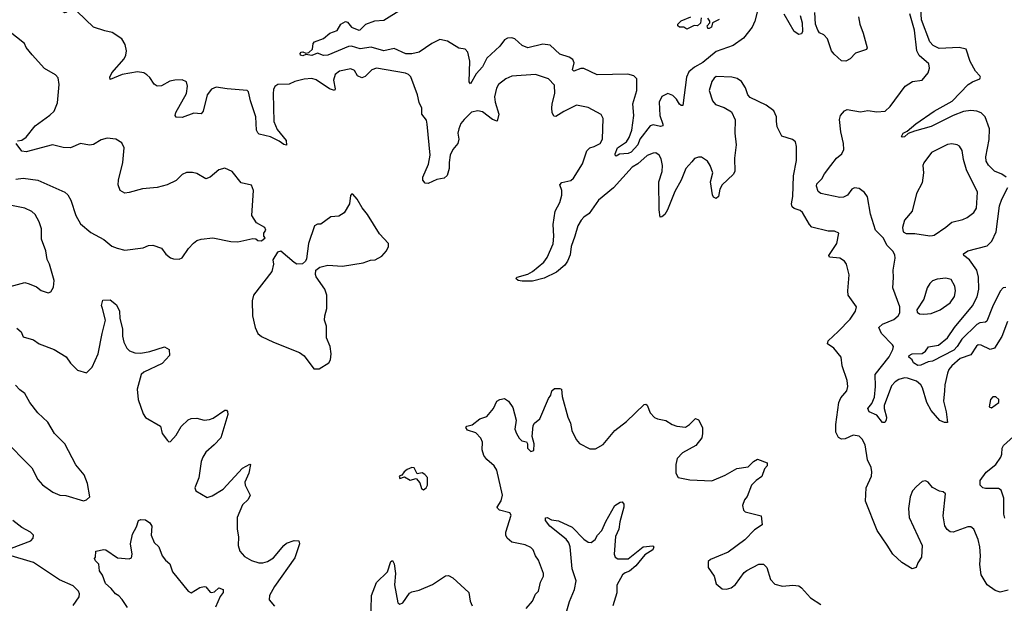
# Model space of a CAD drawing. Extents: x 2220520 to 2384350, y 721165 to 893491.
# Tile 257 of 315: x 2297981 to 2304672, y 868252 to 872216. Entities that reach past the tile are written whole.
import ezdxf

# ---------------------------------------------------------------- set-up
doc = ezdxf.new("R2010")
doc.units = 0

msp = doc.modelspace()

# ---------------------------------------------------------------- linework, layer by layer
at = {"layer": '0CON20XD'}
for points in [[(2298558.9, 872138.9), (2298483.3, 872165), (2298371.4, 872271.4), (2298315, 872290), (2298295, 872263.8), (2298285, 872261.2), (2298235, 872303.3), (2298175, 872329.4), (2298105, 872401.5), (2298035, 872413.6), (2297985, 872438.2), (2297905, 872450.3)], [(2302995, 872276.7), (2302977.5, 872205), (2302959.1, 872165), (2302900.2, 872089.8), (2302828.5, 872041.5), (2302715, 871999.4), (2302624.2, 871925.8), (2302567.4, 871892.6), (2302529.2, 871860.9), (2302511.8, 871825), (2302486.4, 871633.6), (2302475, 871633.3), (2302465, 871642.2), (2302445.3, 871675.3), (2302420.3, 871700.3), (2302384.5, 871714.5), (2302345, 871694.5), (2302327.5, 871655), (2302330.8, 871565), (2302352.5, 871505), (2302351.2, 871495), (2302335, 871490), (2302285, 871501.5), (2302265, 871495.4), (2302195.7, 871405), (2302181.3, 871365), (2302135.7, 871315), (2302115, 871306), (2302057.3, 871302.7), (2302035, 871288.8), (2302026.7, 871295), (2302027.5, 871305), (2302043, 871345), (2302104.1, 871385), (2302122.1, 871415), (2302139.7, 871465), (2302154, 871565), (2302146.7, 871645), (2302175.3, 871734.7), (2302175.5, 871815), (2302153.8, 871833.8), (2302114.6, 871844.6), (2301905, 871841.2), (2301815, 871884.7), (2301795, 871884.1), (2301745.7, 871865.7), (2301738.2, 871875), (2301748.1, 871921.9), (2301740, 871945), (2301715, 871960.4), (2301652.3, 871982.3), (2301585, 872043.3), (2301535, 872049.3), (2301435, 872024.5), (2301395, 872041.1), (2301346.4, 872085), (2301325, 872093.3), (2301295, 872089.4), (2301275, 872079.2), (2301244.4, 872035), (2301155.7, 871955), (2301125.3, 871895), (2301082.2, 871847.8), (2301045, 871780), (2301034.7, 871794.7), (2301040.5, 871935), (2301025.9, 871995.9), (2301008.9, 872015), (2300965, 872022.4), (2300888.9, 872068.9), (2300835, 872080.4), (2300781.5, 872055), (2300695, 871994.4), (2300645, 871983.3), (2300605, 871984.6), (2300525, 872020), (2300455, 872004.1), (2300368.6, 872028.6), (2300295, 872016.8), (2300235, 872035.8), (2300215, 872032.5), (2300074.6, 871974.6), (2300045, 871973.6), (2300005, 871988), (2299965, 871972.9), (2299925, 871980), (2299905, 871970), (2299890, 871975), (2299886.7, 871985), (2299893.8, 871995), (2299905, 871997.5), (2299925, 871987.5), (2299945, 871992.5), (2299970, 872015), (2299974, 872055), (2299983.3, 872065), (2300045, 872088), (2300087.5, 872125), (2300138.6, 872141.4), (2300163.8, 872185), (2300195, 872202.5), (2300209.3, 872199.3), (2300236.7, 872165), (2300285, 872143.8), (2300295, 872146.7), (2300333.3, 872185), (2300395, 872208.9), (2300455, 872212), (2300575, 872287.1)], [(2303285.6, 872245), (2303299.4, 872195), (2303301.2, 872135), (2303295, 872120), (2303275, 872116.2), (2303245, 872136), (2303175, 872253.1)], [(2303680.6, 872235), (2303689.4, 872185), (2303713.9, 872123.9), (2303741.2, 872025), (2303735, 872013.3), (2303660.9, 871989.1), (2303625, 871950), (2303595, 871933.1), (2303565, 871937.1), (2303515, 871980.6), (2303497.5, 872005), (2303471.4, 872085), (2303445, 872112), (2303417.3, 872127.3), (2303404.3, 872144.3), (2303390, 872185), (2303383.8, 872265)], [(2304694, 870166), (2304656.2, 870063.8), (2304605.7, 869984.3), (2304575, 869976), (2304515, 870004.4), (2304495, 870007.1), (2304482.4, 869997.6), (2304445, 869939.5), (2304373.3, 869915), (2304314.5, 869865), (2304295, 869840), (2304285.9, 869815), (2304267.3, 869735), (2304265.3, 869694.7), (2304260, 869625), (2304277.3, 869552.7), (2304285, 869480), (2304265, 869480), (2304235, 869492.5), (2304175, 869560.8), (2304145.4, 869615), (2304116, 869716), (2304105, 869735.8), (2304075, 869760.6), (2304015, 869781.8), (2303995, 869782.7), (2303955, 869771.5), (2303929.4, 869755), (2303905, 869728), (2303856.5, 869595), (2303855.9, 869575), (2303872.5, 869515), (2303869.3, 869495), (2303859.3, 869480.7), (2303845, 869478.5), (2303805, 869528.9), (2303752.9, 869552.9), (2303744.1, 869575), (2303771.2, 869608.8), (2303789.1, 869650.9), (2303795.7, 869725), (2303793.9, 869805), (2303888.6, 869925), (2303915.7, 869975), (2303918.6, 869995), (2303912.5, 870007.5), (2303837.8, 870085), (2303820, 870125), (2303843.5, 870146.5), (2303920.6, 870179.4), (2303950, 870205), (2303962.5, 870225), (2303962, 870265), (2303914.4, 870395), (2303920, 870465), (2303916.7, 870515), (2303931.1, 870595), (2303928, 870618), (2303914.5, 870644.5), (2303873.3, 870685), (2303852.3, 870732.3), (2303796.9, 870785), (2303762.3, 870895), (2303743.4, 871013.4), (2303723, 871043), (2303685, 871070), (2303655, 871072.5), (2303635, 871063.8), (2303606.6, 871023.4), (2303578.9, 871011.1), (2303555, 871008.2), (2303425, 871034.4), (2303407.8, 871047.8), (2303395.6, 871084.4), (2303398.2, 871101.8), (2303431.9, 871135), (2303450.5, 871169.5), (2303494, 871226), (2303531.8, 871275), (2303568.5, 871305), (2303581.1, 871335), (2303580.4, 871375), (2303560.5, 871455), (2303551.9, 871538.1), (2303558.8, 871565), (2303585, 871597.5), (2303605, 871606.2), (2303695, 871590.8), (2303745, 871600), (2303805, 871589.2), (2303862.5, 871595), (2303896, 871625), (2303998.8, 871765), (2304047.5, 871795), (2304114.2, 871805.8), (2304154, 871855), (2304163.9, 871886.1), (2304160, 871915), (2304092.8, 871972.8), (2304076.8, 872005), (2304060.9, 872145), (2304031, 872255)], [(2304685, 871146.8), (2304655, 871166.6), (2304605, 871186.2), (2304565, 871227.5), (2304548.7, 871255), (2304545.8, 871285), (2304568.3, 871401.7), (2304570.5, 871475), (2304541.6, 871555), (2304515, 871582.2), (2304485, 871594.7), (2304445, 871598.3), (2304395, 871593), (2304325.4, 871565), (2304175, 871489.7), (2304061.5, 871458.5), (2304018.3, 871441.7), (2303995, 871420.8), (2303977, 871417), (2303972.9, 871422.9), (2303985, 871445.4), (2304011.3, 871458.7), (2304071.2, 871508.8), (2304196.1, 871593.9), (2304317.7, 871662.3), (2304425.7, 871775), (2304455, 871794.5), (2304505, 871814), (2304510, 871825), (2304506.7, 871835), (2304477.1, 871865), (2304440.8, 871930.8), (2304411.9, 872015), (2304365, 872026.6), (2304229.5, 872019.5), (2304189.5, 872039.5), (2304166.6, 872065), (2304109.4, 872215), (2304105.5, 872295)], [(2302611.2, 872228.8), (2302608.6, 872191.4), (2302587.5, 872175), (2302564.3, 872175.7), (2302515, 872151.2), (2302493.9, 872163.9), (2302465, 872166), (2302454, 872175), (2302454, 872185), (2302475, 872207.1), (2302542.5, 872235)], [(2302735, 872216.2), (2302690, 872195), (2302682.5, 872165), (2302667.5, 872155), (2302657, 872157), (2302652.5, 872175), (2302670, 872195), (2302670, 872205), (2302657.5, 872225)], [(2297965, 871392.5), (2297995, 871397.5), (2298025, 871417.5), (2298085.6, 871494.4), (2298185, 871568.1), (2298215.8, 871595), (2298238.5, 871651.5), (2298250, 871775), (2298241.2, 871821.2), (2298225, 871841.2), (2298150, 871885), (2298065, 871977.5), (2298025, 872027.5), (2298012.5, 872055), (2297905, 872140)], [(2304699.3, 868340.7), (2304645, 868328), (2304609.1, 868339.1), (2304555, 868376.2), (2304514.4, 868445), (2304506.5, 868515), (2304510.6, 868575), (2304506.2, 868635), (2304495.4, 868685.4), (2304466, 868755), (2304445, 868770), (2304425, 868772), (2304325, 868734), (2304305, 868738), (2304283.4, 868753.4), (2304267.6, 868777.6), (2304255.8, 868845), (2304272.5, 868995), (2304257.7, 869007.7), (2304232.7, 869012.7), (2304185, 869038.8), (2304153.8, 869075), (2304136.4, 869083.6), (2304115, 869078.8), (2304075, 869045.8), (2304049.2, 869015), (2304032, 868975), (2304020, 868895), (2304024.5, 868834.5), (2304114, 868645), (2304108.8, 868565), (2304083.9, 868526.1), (2304072.5, 868495), (2304045, 868486.7), (2303975, 868528), (2303915, 868584.2), (2303875, 868645.8), (2303808.1, 868745), (2303728.1, 868945), (2303734.3, 869035), (2303768.6, 869115), (2303772.5, 869145), (2303767.5, 869175), (2303743.1, 869225), (2303727.6, 869327.6), (2303706.6, 869366.6), (2303685, 869387.5), (2303645, 869392.9), (2303590.9, 869369.1), (2303565, 869365.8), (2303545, 869378.8), (2303527.8, 869415), (2303528.1, 869465), (2303548.6, 869615), (2303562, 869648), (2303602, 869695), (2303609.2, 869725), (2303604.3, 869765), (2303570, 869865), (2303563, 869923), (2303514.2, 869985), (2303471.2, 870015), (2303476, 870035), (2303542, 870098), (2303625, 870182), (2303660, 870235), (2303666.7, 870265), (2303612, 870345), (2303609.2, 870375), (2303618.3, 870481.7), (2303600.6, 870555), (2303585.8, 870575), (2303555, 870595.6), (2303485, 870602), (2303478.8, 870615), (2303534, 870695), (2303546.7, 870765), (2303518.3, 870778.3), (2303475, 870779.2), (2303365, 870805.8), (2303347.5, 870825), (2303301.4, 870905), (2303285, 870919.4), (2303245, 870932.9), (2303231.4, 870945), (2303225.6, 870965), (2303235.4, 871015), (2303239.4, 871155), (2303260.3, 871259.7), (2303258.8, 871355), (2303252.5, 871385), (2303232.3, 871402.3), (2303160, 871425), (2303127.7, 871487.7), (2303124.1, 871525.9), (2303123.8, 871555), (2303105, 871596.7), (2303053.3, 871635), (2302946.1, 871686.1), (2302930, 871705), (2302913.9, 871753.9), (2302885, 871796.7), (2302855.8, 871815.8), (2302820, 871825), (2302715, 871829.2), (2302700.7, 871819.3), (2302684.3, 871795), (2302667.5, 871735), (2302688, 871665), (2302709.1, 871639.1), (2302769.1, 871619.1), (2302819.2, 871589.2), (2302842, 871535), (2302840.8, 871445), (2302850, 871365), (2302838.1, 871275), (2302840, 871185), (2302828.8, 871165), (2302755.4, 871094.6), (2302740, 871065), (2302730, 871015), (2302715, 871001.2), (2302695, 871011.2), (2302689.2, 871025), (2302675.7, 871114.3), (2302690.8, 871175), (2302674, 871225), (2302656, 871255), (2302615, 871282.5), (2302595, 871282.5), (2302566.4, 871273.6), (2302549.2, 871250.8), (2302508, 871205), (2302477.1, 871125), (2302432.2, 871047.8), (2302384.3, 870925), (2302365, 870893.3), (2302345, 870876.7), (2302332.5, 870875), (2302325.6, 870925), (2302325.4, 871114.6), (2302346.2, 871185), (2302349.2, 871225), (2302340.2, 871270.2), (2302326, 871296), (2302305, 871310.6), (2302285, 871309.5), (2302246, 871294), (2302182.5, 871237.5), (2302143.3, 871215), (2302016.4, 871073.6), (2301915, 870990), (2301851.5, 870898.5), (2301814, 870875), (2301795.7, 870855), (2301774.5, 870815.5), (2301754.2, 870744.2), (2301728.1, 870675), (2301721.7, 870618.3), (2301704.2, 870575), (2301685, 870548.8), (2301629.8, 870500.2), (2301545, 870461.1), (2301465, 870439.4), (2301395, 870439.2), (2301367.5, 870445), (2301353.3, 870456.7), (2301362.3, 870467.7), (2301433.2, 870486.8), (2301465.4, 870504.6), (2301541.7, 870568.3), (2301565, 870600), (2301605.7, 870694.3), (2301610, 870745), (2301605.3, 870825), (2301619.6, 870915), (2301652.5, 870975), (2301665.5, 871024.5), (2301664.5, 871055), (2301650.5, 871095), (2301665, 871109.1), (2301726.9, 871123.1), (2301745, 871139.2), (2301804.5, 871235.5), (2301834.6, 871325.4), (2301855, 871346), (2301884.1, 871354.1), (2301926, 871375), (2301942, 871405), (2301946, 871545), (2301931.7, 871571.7), (2301845, 871620), (2301765, 871634.2), (2301678, 871592), (2301625, 871558.6), (2301610, 871560), (2301599.1, 871585), (2301598, 871615), (2301599.2, 871645), (2301616.7, 871715), (2301615, 871770), (2301574.2, 871814.2), (2301485, 871842.5), (2301325, 871831.2), (2301285, 871814), (2301234, 871775), (2301220.3, 871749.7), (2301208.3, 871691.7), (2301212.2, 871655), (2301237.5, 871575), (2301225, 871527.5), (2301195, 871537.5), (2301125, 871588.9), (2301095, 871597.1), (2301052.2, 871587.8), (2301001.8, 871538.2), (2300978.9, 871511.1), (2300964.4, 871475), (2300958.1, 871445), (2300964.2, 871404.2), (2300959.2, 871375), (2300925, 871333.8), (2300907.1, 871295), (2300898.6, 871245), (2300900, 871205), (2300885, 871157.5), (2300865, 871138.8), (2300815, 871130), (2300756.1, 871103.9), (2300736.4, 871106.4), (2300720, 871125), (2300721.2, 871145), (2300758.6, 871235), (2300769.4, 871295), (2300750.8, 871505), (2300745, 871532.5), (2300713.3, 871575), (2300712.5, 871615), (2300695, 871652.5), (2300683.1, 871705), (2300637.8, 871827.8), (2300623.8, 871843.8), (2300602.2, 871852.2), (2300405, 871885.6), (2300374, 871875), (2300329.3, 871830.7), (2300305, 871821.9), (2300277.5, 871835), (2300255, 871870), (2300231.1, 871881.1), (2300155, 871865.7), (2300125.7, 871844.3), (2300112.2, 871805), (2300125.7, 871745), (2300120, 871735), (2300085, 871746.4), (2299995, 871807.1), (2299965, 871816.9), (2299915, 871812.7), (2299850, 871795), (2299812.1, 871777.9), (2299735, 871775.7), (2299715, 871761.2), (2299705, 871742.5), (2299702.2, 871715), (2299708.8, 871525), (2299730.5, 871470.5), (2299792.5, 871395), (2299795, 871362.5), (2299775, 871368), (2299745, 871390.6), (2299685, 871420.5), (2299609.2, 871439.2), (2299598.1, 871448.1), (2299591.1, 871465), (2299585.3, 871555), (2299548.5, 871665), (2299535.6, 871725), (2299526.2, 871735), (2299390, 871745), (2299315, 871757.5), (2299285, 871744), (2299254.3, 871705), (2299226.7, 871593.3), (2299215, 871576.7), (2299165, 871580.8), (2299085, 871551.9), (2299045, 871554), (2299038, 871565), (2299040.8, 871585), (2299114.7, 871715.3), (2299121.2, 871765), (2299113.4, 871793.4), (2299085, 871806.9), (2299035, 871805.8), (2299002.1, 871797.9), (2298944.1, 871765.9), (2298915, 871763.8), (2298895, 871776.7), (2298865, 871823.3), (2298845, 871841.2), (2298824.1, 871854.1), (2298782.3, 871862.3), (2298677.6, 871842.4), (2298595, 871810), (2298593.3, 871825), (2298606.2, 871855), (2298691.1, 871948.9), (2298702.2, 871975), (2298705.6, 872005), (2298697.6, 872047.6), (2298673.8, 872085), (2298609.1, 872129.1), (2298558.9, 872138.9)], [(2299085, 871164), (2299045, 871124), (2298982.5, 871095), (2298915, 871075.7), (2298815, 871066.9), (2298725, 871040.8), (2298695, 871038), (2298664, 871055), (2298650, 871095), (2298651.9, 871125), (2298682.2, 871245), (2298690.8, 871345), (2298675, 871380), (2298635, 871403.3), (2298575, 871410), (2298535, 871400), (2298481.2, 871368.8), (2298455, 871364), (2298395, 871373.8), (2298325, 871345.8), (2298275, 871348.1), (2298204.5, 871365.5), (2298025, 871318.8), (2297995, 871323.3), (2297956.7, 871375)], [(2304165, 870748.1), (2304185, 870750), (2304195, 870752.9), (2304275, 870805.7), (2304315, 870840), (2304391.3, 870858.7), (2304418.7, 870871.3), (2304464.2, 870905.8), (2304484, 870936), (2304490, 871045), (2304416.1, 871195), (2304394.5, 871265), (2304386.8, 871326.8), (2304367, 871357), (2304352.5, 871365), (2304315, 871372.5), (2304285, 871366.9), (2304177, 871313), (2304125, 871243.8), (2304118.9, 871225), (2304122.2, 871175), (2304113.2, 871106.8), (2304074.6, 871035.4), (2304046.7, 870915), (2303994.4, 870855), (2303980.8, 870805), (2303985.8, 870775.8), (2304004.4, 870764.4), (2304065, 870764.4), (2304165, 870748.1)], [(2297955, 871133.1), (2298005, 871138.9), (2298105, 871125.8), (2298286.7, 871045), (2298308.8, 871025), (2298329.1, 870989.1), (2298361.4, 870885), (2298395, 870828), (2298465, 870769.2), (2298552.6, 870722.6), (2298607.3, 870677.3), (2298642.7, 870662.7), (2298695, 870650), (2298820, 870665), (2298855, 870680.8), (2298885, 870684), (2298943.6, 870663.6), (2298973, 870623), (2299005, 870598.8), (2299025, 870591.2), (2299065, 870590), (2299085, 870597.5), (2299128.3, 870661.7), (2299161.7, 870698.3), (2299184.3, 870715.7), (2299215, 870726), (2299293.9, 870733.9), (2299415, 870710), (2299463.9, 870706.1), (2299565, 870730), (2299585, 870727.5), (2299600, 870715), (2299625, 870713.3), (2299650, 870735), (2299640, 870745), (2299640, 870765), (2299652.5, 870785), (2299646.7, 870805), (2299590, 870835), (2299558, 870885), (2299568.8, 871055), (2299555, 871092.5), (2299485, 871106.7), (2299423.9, 871183.9), (2299375, 871206.7), (2299333.9, 871196.1), (2299275, 871146.2), (2299245, 871133.8), (2299185, 871171.2), (2299155, 871178.8), (2299115, 871178.8), (2299085, 871164)], [(2304683.6, 870396.4), (2304665, 870393.4), (2304645, 870371.2), (2304592.2, 870265), (2304553.1, 870166.9), (2304545, 870160.5), (2304505, 870156.4), (2304485, 870145.7), (2304384.2, 870045.8), (2304350.9, 869995), (2304328.2, 869971.8), (2304185, 869896.4), (2304155, 869892.2), (2304105, 869868.4), (2304085, 869867), (2304056.1, 869885), (2304045, 869905.7), (2304023.3, 869923.3), (2304024.6, 869935), (2304045, 869946.2), (2304115, 869948.8), (2304137.3, 869965), (2304156.4, 869993.6), (2304225, 870005.9), (2304285.3, 870055), (2304333.2, 870125), (2304455, 870271.1), (2304487.2, 870332.8), (2304498, 870385), (2304496.5, 870466.5), (2304485.6, 870514.4), (2304435, 870583.6), (2304398, 870615), (2304396, 870625), (2304425, 870646.5), (2304555, 870680.3), (2304588.1, 870711.9), (2304615.8, 870775), (2304639.1, 870950.9), (2304654.3, 870995.7), (2304695.2, 871074.8)], [(2300015, 869843.3), (2300082.5, 869885), (2300092.5, 869905), (2300097.5, 869945), (2300090, 869995), (2300066.7, 870055), (2300065.8, 870134.2), (2300053.1, 870175), (2300054.2, 870205), (2300067, 870253), (2300068.8, 870345), (2300053.3, 870385), (2299995, 870470), (2299990, 870485), (2299992.5, 870515), (2300020, 870535), (2300075, 870547.5), (2300175, 870542), (2300315, 870564.3), (2300365, 870582), (2300395.7, 870584.3), (2300441.2, 870608.8), (2300473.6, 870646.4), (2300487.5, 870675), (2300487.5, 870695), (2300425, 870760), (2300345, 870893.3), (2300307.7, 870937.7), (2300275, 870997.5), (2300245, 871030), (2300235, 871030), (2300228.3, 871021.7), (2300221.2, 870965), (2300185.9, 870904.1), (2300149.3, 870880.7), (2300095, 870877.5), (2300027.5, 870827.5), (2300003.6, 870826.4), (2299983.3, 870815), (2299942.9, 870695), (2299929.3, 870590.7), (2299922.5, 870575), (2299903.6, 870556.4), (2299865, 870556.2), (2299845.9, 870565.9), (2299755, 870643.3), (2299733.3, 870636.7), (2299701.2, 870585), (2299706, 870555), (2299694, 870505), (2299570, 870345), (2299560.8, 870305), (2299562, 870205), (2299581.2, 870125), (2299600, 870085), (2299625, 870063.8), (2299706.1, 870026.1), (2299882.5, 869955), (2299915, 869932.5), (2299980, 869845), (2300015, 869843.3)], [(2297915, 870404.4), (2298015, 870430), (2298045, 870422.5), (2298095, 870400), (2298127.3, 870377.3), (2298175, 870361.2), (2298193.3, 870366.7), (2298210.8, 870399.2), (2298214.3, 870445), (2298184, 870555), (2298167.7, 870587.7), (2298158.9, 870645), (2298129.4, 870725), (2298128.1, 870795), (2298113.5, 870843.5), (2298085, 870892), (2298062.8, 870912.8), (2298014.5, 870934.5), (2297925, 870952.9)], [(2304125, 870214.4), (2304175, 870220), (2304236.7, 870245), (2304305, 870292.5), (2304333.1, 870335), (2304339.5, 870375), (2304335, 870406.7), (2304311.3, 870451.3), (2304275, 870460.5), (2304215, 870453.3), (2304185, 870442.9), (2304165, 870424.2), (2304147.8, 870395), (2304125, 870316.7), (2304076.7, 870245), (2304079.3, 870229.3), (2304095, 870216.7), (2304125, 870214.4)], [(2297960.5, 870120.5), (2297990, 870095), (2298005, 870062.5), (2298075, 870040), (2298112.5, 870015), (2298215.7, 869975.7), (2298295.9, 869925.9), (2298325, 869882.5), (2298372.5, 869835), (2298435, 869817.5), (2298473.3, 869855), (2298514, 869945), (2298540, 870085), (2298564.1, 870174.1), (2298544.2, 870254.2), (2298536.7, 870275), (2298545, 870310), (2298595, 870312.5), (2298638.3, 870278.3), (2298658, 870235), (2298660.8, 870185), (2298678.9, 870115), (2298678.6, 870065), (2298688, 870025), (2298708, 869985), (2298726.8, 869966.8), (2298762.6, 869952.6), (2298805, 869950), (2298865, 869961.1), (2298964, 869994), (2298996.7, 869975), (2298998, 869935), (2298949.3, 869880.7), (2298825, 869820.6), (2298806, 869805), (2298778.5, 869705), (2298786.4, 869636.4), (2298819.1, 869539.1), (2298835, 869513.8), (2298937.5, 869455), (2298950, 869405), (2298985, 869357.5), (2298995, 869347.5), (2299005, 869350), (2299045, 869392.5), (2299077.6, 869452.4), (2299125, 869497.5), (2299145.9, 869505.9), (2299185, 869508.8), (2299235, 869496.2), (2299270.8, 869499.2), (2299295, 869508), (2299375, 869563.3), (2299385, 869563.3), (2299393.3, 869555), (2299396.2, 869535), (2299348, 869375), (2299303.2, 869326.8), (2299245, 869278), (2299224.4, 869245), (2299213.1, 869215), (2299197, 869103), (2299171.2, 869035), (2299176.7, 869015), (2299255, 868970), (2299289.5, 868980.5), (2299362.6, 869027.4), (2299495, 869168.8), (2299545, 869197.5), (2299550, 869195), (2299538, 869135), (2299510, 869075), (2299512.5, 869055), (2299546, 868985), (2299532.4, 868957.6), (2299495, 868920), (2299457.5, 868835), (2299457.8, 868755), (2299467, 868703), (2299464.3, 868645), (2299475.8, 868605.8), (2299509.5, 868569.5), (2299555, 868542), (2299605, 868527.5), (2299634.1, 868525.9), (2299665, 868536), (2299705, 868560.8), (2299775, 868644), (2299795, 868660), (2299845, 868679.2), (2299877.5, 868675), (2299881.2, 868655), (2299849.8, 868560.2), (2299711.9, 868365), (2299679.2, 868305), (2299676.2, 868275), (2299712.1, 868232.1)], [(2297865, 869371.9), (2298062.4, 869172.4), (2298105, 869093.1), (2298136, 869056), (2298205, 869005.6), (2298254.2, 868985.8), (2298295, 868983.8), (2298415, 868946.7), (2298435, 868953.3), (2298456.2, 868975), (2298441.9, 869065), (2298417.9, 869125), (2298362.1, 869192.1), (2298286.9, 869335), (2298217.1, 869405), (2298171.5, 869481.5), (2298104.4, 869545), (2298050, 869615), (2298015, 869675.8), (2297980.7, 869700.7), (2297952.4, 869732.4)], [(2301423.6, 868216.4), (2301466, 868265), (2301486.8, 868313.2), (2301507.5, 868335), (2301520, 868395), (2301541.2, 868435), (2301541.2, 868455), (2301505.6, 868545), (2301485, 868573.8), (2301470, 868615), (2301455, 868631.4), (2301415, 868648.1), (2301325, 868667.8), (2301293.5, 868695), (2301284.5, 868715), (2301284.5, 868735), (2301320.7, 868850.7), (2301312.5, 868865), (2301242.5, 868885), (2301227.7, 868897.7), (2301226, 868905), (2301251.7, 868948.3), (2301262.2, 868985), (2301223.5, 869155), (2301205, 869185.7), (2301155, 869228.6), (2301134.4, 869255), (2301124.4, 869295), (2301126.4, 869346.4), (2301114.3, 869374.3), (2301080.3, 869410.3), (2301025, 869427.5), (2301012.5, 869445), (2301020, 869455), (2301055, 869463.3), (2301106.7, 869505), (2301155, 869520), (2301201.2, 869575), (2301222.5, 869625), (2301243.6, 869636.4), (2301275, 869642.5), (2301302.5, 869625), (2301331.7, 869581.7), (2301353.8, 869495), (2301346.2, 869435), (2301356.7, 869405), (2301375, 869372.5), (2301392.5, 869355), (2301425, 869347.5), (2301432.5, 869335), (2301432.5, 869305), (2301455, 869282.5), (2301475, 869290), (2301476.4, 869333.6), (2301463.3, 869385), (2301471.2, 869458.8), (2301478.8, 869475), (2301515.7, 869504.3), (2301575, 869642.5), (2301590, 869665), (2301596.2, 869695), (2301615, 869711.2), (2301650.7, 869710.7), (2301662.5, 869705), (2301667, 869657), (2301705.9, 869515.9), (2301724.2, 869474.2), (2301732, 869425), (2301762, 869365), (2301785, 869338), (2301855, 869301.2), (2301895, 869301.2), (2301945, 869331.2), (2302026, 869425), (2302105, 869486.2), (2302225, 869601.2), (2302235, 869603.3), (2302245, 869596.7), (2302264.3, 869545), (2302295, 869514.2), (2302315, 869504.4), (2302373, 869493), (2302415.8, 869465.8), (2302445.8, 869455.8), (2302505, 869448), (2302533.3, 869465), (2302573.9, 869506.1), (2302595, 869496.7), (2302620, 869445), (2302622, 869405), (2302615.5, 869374.5), (2302575.5, 869324.5), (2302485, 869273.3), (2302448, 869235), (2302438.8, 869195), (2302440, 869135), (2302456.4, 869106.4), (2302535, 869091.2), (2302685, 869083.8), (2302775, 869120.8), (2302855, 869166.2), (2302930.7, 869179.3), (2302967.5, 869215), (2302995, 869230), (2303060, 869205), (2303060, 869185), (2303042.5, 869165), (2303025, 869112.5), (2302985, 869086.7), (2302953.8, 869055), (2302923.9, 868976.1), (2302907.5, 868955), (2302892.5, 868915), (2302900, 868885), (2302911.7, 868871.7), (2303020, 868845), (2303027.5, 868785), (2302975, 868751.2), (2302907.9, 868682.1), (2302795, 868599.2), (2302730.7, 868570.7), (2302675, 868550), (2302660, 868535), (2302660, 868495), (2302700, 868435), (2302713.9, 868383.9), (2302755, 868350), (2302785, 868346.7), (2302815, 868356.7), (2302845, 868378.8), (2302905, 868461.2), (2302923.3, 868475), (2303005, 868518), (2303035, 868516.2), (2303058, 868495), (2303083.5, 868413.5), (2303112.4, 868382.4), (2303165, 868368.1), (2303235, 868375.6), (2303275, 868369.2), (2303295, 868356), (2303355, 868289.2), (2303424.4, 868244.4)], [(2304585, 869580), (2304635.8, 869615), (2304634.2, 869635), (2304615, 869652.9), (2304595, 869654.2), (2304578, 869635), (2304570, 869585), (2304585, 869580)], [(2304675, 868830), (2304667.9, 868857.9), (2304668.2, 868965), (2304650.4, 869020.4), (2304632.1, 869032.1), (2304545, 869030.4), (2304525.3, 869035.3), (2304509.2, 869055), (2304507.3, 869085), (2304547.9, 869142.1), (2304614, 869195), (2304648.9, 869245), (2304656.5, 869265), (2304658.2, 869305), (2304667.7, 869322.3), (2304735.2, 869384.8)], [(2300725, 869023.3), (2300742.5, 869035), (2300752.5, 869055), (2300752.5, 869105), (2300735, 869127.5), (2300715, 869137.5), (2300681.7, 869131.7), (2300662.5, 869172.5), (2300645, 869173.8), (2300615, 869161.2), (2300592.5, 869145), (2300578.3, 869121.7), (2300560, 869115), (2300565, 869100), (2300595, 869110), (2300635, 869087.5), (2300675, 869100), (2300700.7, 869070.7), (2300711.7, 869031.7), (2300725, 869023.3)], [(2301689.5, 868169.5), (2301717, 868263), (2301751.5, 868345), (2301763.4, 868403.4), (2301736.1, 868486.1), (2301721.5, 868635), (2301712.9, 868662.9), (2301695, 868688.1), (2301584.2, 868775), (2301554.3, 868815), (2301555, 868832.5), (2301565, 868833.3), (2301595, 868818), (2301642.3, 868812.3), (2301735, 868768.6), (2301815, 868686.2), (2301845, 868666.2), (2301865, 868663.8), (2301891.2, 868685), (2301908, 868715), (2301937.1, 868745), (2301963.9, 868806.1), (2302025, 868916.7), (2302060.6, 868939.4), (2302075, 868940), (2302086.9, 868925), (2302086.9, 868905), (2302058.6, 868805), (2302052.7, 868755), (2302030.8, 868705), (2302020.8, 868585), (2302028, 868565), (2302045, 868552.9), (2302115, 868554.4), (2302218.8, 868635), (2302282.5, 868642.5), (2302290, 868635), (2302283.3, 868615), (2302230.2, 868579.8), (2302168.7, 868505), (2302125, 868469.2), (2302095, 868458.9), (2302077.1, 868445), (2302040, 868375), (2302038, 868322), (2302010.9, 868235)], [(2297926, 868625), (2298056.2, 868675), (2298072, 868695), (2298073.8, 868715), (2298053.8, 868735), (2297995, 868765.5), (2297933.7, 868813.7)], [(2298713, 868223), (2298677.6, 868277.6), (2298655, 868301.5), (2298630.8, 868315), (2298601.8, 868351.8), (2298563.8, 868385), (2298542.5, 868442.5), (2298522.9, 868472.9), (2298518, 868518), (2298495, 868540), (2298490, 868555), (2298496.7, 868565), (2298497.5, 868605), (2298552, 868618), (2298565, 868615.8), (2298645, 868561.4), (2298725, 868552.5), (2298740, 868560), (2298744.3, 868585), (2298734.4, 868655), (2298747.9, 868722.1), (2298775, 868770), (2298787, 868813), (2298805, 868820), (2298835, 868818), (2298865, 868798.8), (2298878, 868775), (2298873.9, 868713.9), (2298893.9, 868663.9), (2298926.1, 868636.1), (2298950, 868575), (2298972.5, 868545), (2299000.7, 868520.7), (2299020, 868465), (2299125, 868333.3), (2299146.4, 868323.6), (2299205, 868358), (2299235, 868366.2), (2299245, 868363.8), (2299275, 868326.2), (2299285, 868323.8), (2299305, 868328.8), (2299335, 868355.8), (2299363.8, 868345), (2299364, 868325), (2299343.3, 868296.7), (2299311.1, 868225)], [(2298345, 868235.7), (2298384.2, 868295), (2298388, 868315), (2298381.2, 868335), (2298345, 868371.2), (2298250.3, 868410.3), (2298075, 868529.5), (2297900.7, 868580.7)], [(2300366.7, 868115), (2300372.5, 868305), (2300406.3, 868393.7), (2300480, 868465), (2300503.8, 868535), (2300515, 868542.5), (2300525, 868520), (2300534.2, 868455), (2300527.7, 868377.7), (2300550, 868255), (2300565, 868246.7), (2300585, 868253.8), (2300630.3, 868319.7), (2300645, 868330), (2300695, 868340.6), (2300785, 868378.6), (2300875, 868438), (2300895, 868441.2), (2300925, 868423.8), (2301032, 868325), (2301042, 868265), (2301056, 868235)]]:
    msp.add_lwpolyline(points, dxfattribs=at)

doc.saveas('drawing.dxf')
